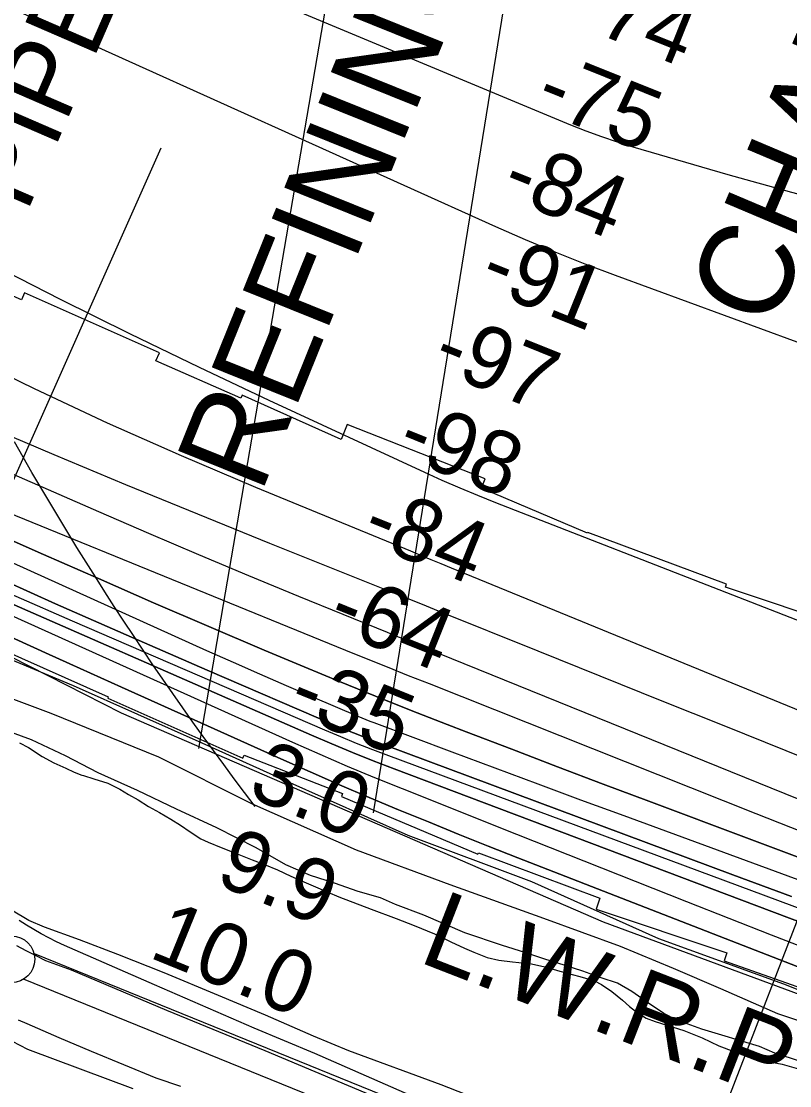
# Model space of a CAD drawing. Extents: x 3677843 to 3715951, y 511991 to 537744.
# Drawn here: x 3709910 to 3710735, y 519822 to 520964 of the extents above; entities that cross this region are included whole.
import ezdxf

# ---------------------------------------------------------------- set-up
doc = ezdxf.new("R2010")
doc.units = 0
for name, color, linetype in [('V-CHAN-NAID', 7, 'Continuous'), ('V-FLOD-BASE', 7, 'Continuous'), ('V-LEVE-TOET', 7, 'Continuous'), ('V-RIVR-EDGE', 7, 'Continuous'), ('V-RIVR-RANG', 7, 'Continuous'), ('V-ROAD-CNTR', 7, 'Continuous'), ('V-RRAP-FSHR', 7, 'Continuous'), ('V-RRAP-RVMT', 7, 'Continuous'), ('V-SITE-VEGE', 7, 'Continuous'), ('V-SURV-LINE', 7, 'Continuous'), ('V-TOPO-DPTH', 7, 'Continuous'), ('V-TOPO-MAJR', 7, 'Continuous'), ('V-TOPO-MINR', 7, 'Continuous'), ('V-TOPO-SHOR', 7, 'Continuous'), ('V-TOPO-WATR', 7, 'Continuous'), ('V-TOPO-WATR-IDEN', 7, 'Continuous'), ('V-UTIL-IDEN', 7, 'Continuous'), ('V-UTIL-LINE', 7, 'Continuous')]:
    doc.layers.add(name, color=color, linetype=linetype)

msp = doc.modelspace()

# ---------------------------------------------------------------- linework, layer by layer
at = {"layer": 'V-FLOD-BASE'}
msp.add_lwpolyline([(3710297.4, 519806.7), (3710172, 519859.3), (3710066.5, 519902.6), (3709964.3, 519945.8), (3709936.8, 519956.1), (3709925.5, 519961.8), (3709915.6, 519966.7), (3709905.8, 519971.9)], dxfattribs=at)
at = {"layer": 'V-LEVE-TOET'}
for points in [[(3710762.9, 519639.3), (3710727, 519649.1), (3710678.3, 519667.4), (3710620.5, 519689.5), (3710488.1, 519744), (3710356.5, 519799), (3710225.4, 519856.4), (3710160.2, 519883.6), (3710053.2, 519930.2), (3709956.7, 519972.5), (3709948.3, 519976.5), (3709940.1, 519980.6), (3709931.9, 519985), (3709923.9, 519989.5), (3709915.9, 519994.2), (3709908.1, 519999.1)], [(3709907.1, 519892.7), (3709916.2, 519888.7), (3709950.7, 519873.8), (3709985.3, 519859.1), (3710020.1, 519844.6), (3710054.9, 519830.4), (3710081.4, 519821.6)]]:
    msp.add_lwpolyline(points, dxfattribs=at)
at = {"layer": 'V-RIVR-EDGE'}
msp.add_lwpolyline([(3709862.4, 520294.9), (3709966.1, 520251.5), (3710104.1, 520189.9), (3710195.2, 520148.8), (3710325.3, 520090.9), (3710457.9, 520041.3), (3710594, 519979.8), (3710728.4, 519931.4), (3710841.1, 519886.1)], dxfattribs=at)
at = {"layer": 'V-RIVR-RANG'}
for p, q in [((3709743.4, 520115.8), (3710060.6, 520828.5)), ((3710615.4, 519668.9), (3710939.4, 520508.6))]:
    msp.add_line(p, q, dxfattribs=at)
at = {"layer": 'V-ROAD-CNTR'}
msp.add_lwpolyline([(3710030.6, 519818.7), (3709917.5, 519860.7), (3709892.7, 519873.5), (3709867.5, 519884.3), (3709843.2, 519895.3), (3709825.2, 519905.2), (3709803.6, 519919.2), (3709784.9, 519934.4), (3709768.7, 519949.4), (3709751.3, 519964.2), (3709734.8, 519977.2), (3709718.9, 519990.9), (3709699, 520014.9), (3709676.5, 520048.9), (3709620.7, 520129.6), (3709602, 520154.9), (3709585.9, 520175.8), (3709570.1, 520193.2), (3709547.9, 520210.3), (3709519.5, 520224.4), (3709445.8, 520255.1), (3709136.3, 520381.8)], dxfattribs=at)
at = {"layer": 'V-RRAP-FSHR'}
msp.add_lwpolyline([(3709741.8, 520362.4), (3710017.7, 520222), (3710534.8, 519997.8), (3710940.4, 519847.9), (3711083.4, 519806), (3711220.5, 519772.7), (3711363.5, 519722.1), (3711531.9, 519623.8), (3711655.2, 519570.7), (3711808.3, 519520), (3711956.1, 519471.1), (3712143.5, 519424.7), (3712340.7, 519376.7), (3712594.2, 519305.2), (3712920.3, 519227.2), (3713163.8, 519173.1), (3713383, 519116.6), (3713629.9, 519034.4)], dxfattribs=at)
at = {"layer": 'V-RRAP-RVMT'}
for points in [[(3710791, 520315.1), (3710666, 520356.9), (3710667.2, 520360.1), (3710518.3, 520415.6), (3710518, 520414.9), (3710404.2, 520463.2), (3710408.1, 520473.4), (3710260, 520531.5), (3710253.8, 520515.7), (3710147.5, 520563), (3710146, 520559.8), (3710054.9, 520600), (3710058.8, 520608.6), (3709913.9, 520672.9), (3709910.7, 520665.5), (3709821.4, 520704.9), (3709832.7, 520731.3), (3709698.2, 520790.9), (3709701.3, 520798.1), (3709566.6, 520857.8), (3709573.1, 520872.8), (3709439.8, 520932), (3709445.4, 520948.5), (3709321.9, 520990.9)], [(3709887, 520291.1), (3710003.8, 520239.3), (3710003.2, 520237.9), (3710148.2, 520173.5), (3710149.6, 520176.8), (3710255.2, 520135.5), (3710253.9, 520132.3), (3710400.3, 520070.4), (3710400.9, 520071.8), (3710531.3, 520023.1), (3710527.3, 520011.6), (3710667.6, 519964.7), (3710664.4, 519955.9), (3710814.6, 519902.9)]]:
    msp.add_lwpolyline(points, dxfattribs=at)
at = {"layer": 'V-SITE-VEGE'}
for points in [[(3710120.2, 520098.6), (3710076.8, 520118.7), (3710035.1, 520138.8), (3709992.8, 520157.7), (3709957.7, 520176.1), (3709921.4, 520193.2), (3709900, 520200.9), (3709875.6, 520205.6), (3709861.3, 520206.8), (3709842.3, 520203.1), (3709830.4, 520199.5), (3709810.8, 520190.6), (3709795.9, 520187), (3709785.8, 520191.7), (3709782.8, 520199.4), (3709781, 520206.6), (3709783.4, 520220.2), (3709797, 520256.6), (3709802.3, 520268.5), (3709809.4, 520273.2), (3709814.8, 520275), (3709823.1, 520273.3), (3709855.8, 520255.5)], [(3709855.8, 520255.5), (3709857, 520254.3), (3709876.1, 520246.6), (3709942.1, 520221.8), (3710057.6, 520175.1), (3710157.6, 520124.8), (3710269.6, 520075.1), (3710370.1, 520037.9), (3710470.7, 520001.9), (3710552.9, 519971.7), (3710610, 519948.1), (3710660.6, 519926.2), (3710721.9, 519899.6), (3710831.4, 519863)], [(3710766.7, 519841.4), (3710719, 519856.8), (3710702.4, 519863.9), (3710640.5, 519882.7), (3710613.1, 519892.8), (3710600, 519899.3), (3710583.3, 519910.6), (3710565.5, 519923), (3710550, 519931.9), (3710532.7, 519937.8), (3710513.1, 519944.9), (3710492.9, 519951.4), (3710472, 519957.9), (3710450.6, 519964.9), (3710426.8, 519972.6), (3710386.3, 519986.2), (3710342.3, 520005.1), (3710311.9, 520016.4), (3710295.8, 520023.5), (3710272, 520030.5), (3710246.5, 520039.4), (3710220.9, 520047.7), (3710194.1, 520058.9), (3710162.5, 520077.2), (3710120.2, 520098.6)]]:
    msp.add_lwpolyline(points, dxfattribs=at)
at = {"layer": 'V-SURV-LINE'}
for points in [[(3709924.1, 519964), (3711342.4, 519387.4)], [(3711331.1, 519359.6), (3709912.8, 519936.2)]]:
    msp.add_lwpolyline(points, dxfattribs=at)
msp.add_circle((3709899.9, 519957.6), 25, dxfattribs=at)
at = {"layer": 'V-TOPO-DPTH'}
for points in [[(3709088.7, 520735.1), (3709553, 520519.4), (3709581.1, 520506.3), (3709609.2, 520493.3), (3709637.4, 520480.3), (3709665.5, 520467.4), (3709785.3, 520412.4), (3709866.2, 520375.6), (3709947.2, 520339.2), (3710028.5, 520303.4), (3710110, 520268), (3710247.7, 520208.7), (3710260.5, 520203.3), (3710273.3, 520198.1), (3710286.3, 520193), (3710299.2, 520188.1), (3710673.7, 520048.4), (3710736.8, 520024.9)], [(3710736.8, 520024.9), (3710673.7, 520048.4), (3710299.2, 520188.1), (3710286.3, 520193), (3710273.3, 520198.1), (3710260.5, 520203.3), (3710247.7, 520208.7), (3710110, 520268), (3710028.5, 520303.4), (3709947.2, 520339.2), (3709866.2, 520375.6), (3709785.3, 520412.4), (3709665.5, 520467.4), (3709637.4, 520480.3), (3709609.2, 520493.3), (3709581.1, 520506.3), (3709553, 520519.4), (3709088.7, 520735.1)], [(3710847.4, 519959.1), (3710310.5, 520162), (3710288.1, 520170.7), (3710265.9, 520179.6), (3710243.7, 520188.8), (3710221.7, 520198.3), (3709818.2, 520374.9), (3709781.8, 520391), (3709745.5, 520407.2), (3709709.3, 520423.7), (3709673.2, 520440.4), (3709616.4, 520466.8), (3709608.7, 520470.4), (3709601, 520473.9), (3709593.2, 520477.5), (3709585.5, 520481), (3709409.7, 520560.8), (3709327.2, 520598.3), (3709244.7, 520635.8), (3709162.3, 520673.3), (3709079.8, 520710.9)], [(3709079.8, 520710.9), (3709162.3, 520673.3), (3709244.7, 520635.8), (3709327.2, 520598.3), (3709409.7, 520560.8), (3709585.5, 520481), (3709593.2, 520477.5), (3709601, 520473.9), (3709608.7, 520470.4), (3709616.4, 520466.8), (3709673.2, 520440.4), (3709709.3, 520423.7), (3709745.5, 520407.2), (3709781.8, 520391), (3709818.2, 520374.9), (3710221.7, 520198.3), (3710243.7, 520188.8), (3710265.9, 520179.6), (3710288.1, 520170.7), (3710310.5, 520162), (3710847.4, 519959.1)], [(3711014.4, 519965.5), (3710583.7, 520127.2), (3710534.7, 520145.7), (3710485.7, 520164.3), (3710436.8, 520183), (3710387.9, 520201.8), (3710367.3, 520209.7), (3710328.8, 520224.7), (3710290.3, 520240), (3710252, 520255.7), (3710213.8, 520271.6), (3710171.1, 520289.6), (3710111.7, 520314.9), (3710052.4, 520340.4), (3709993.2, 520366.2), (3709934.1, 520392.2), (3709645.3, 520520.3)], [(3711014.4, 519965.5), (3710583.7, 520127.2), (3710534.7, 520145.7), (3710485.7, 520164.3), (3710436.8, 520183), (3710387.9, 520201.8), (3710367.3, 520209.7), (3710328.8, 520224.7), (3710290.3, 520240), (3710252, 520255.7), (3710213.8, 520271.6), (3710171.1, 520289.6), (3710111.7, 520314.9), (3710052.4, 520340.4), (3709993.2, 520366.2), (3709934.1, 520392.2), (3709645.3, 520520.3)], [(3709655.2, 520494.5), (3710109.2, 520289.2), (3710137.6, 520276.5), (3710166, 520263.9), (3710194.5, 520251.5), (3710223, 520239.3), (3710271.6, 520218.5), (3710275.9, 520216.7), (3710280.2, 520215), (3710284.5, 520213.3), (3710288.8, 520211.7), (3710372.3, 520180.3), (3710418.4, 520163), (3710464.5, 520145.9), (3710510.6, 520128.8), (3710556.8, 520111.8), (3711026.6, 519939.3)], [(3709655.2, 520494.5), (3710109.2, 520289.2), (3710137.6, 520276.5), (3710166, 520263.9), (3710194.5, 520251.5), (3710223, 520239.3), (3710271.6, 520218.5), (3710275.9, 520216.7), (3710280.2, 520215), (3710284.5, 520213.3), (3710288.8, 520211.7), (3710372.3, 520180.3), (3710418.4, 520163), (3710464.5, 520145.9), (3710510.6, 520128.8), (3710556.8, 520111.8), (3711026.6, 519939.3)], [(3710991, 519853.3), (3710443.3, 520066.6), (3710411.2, 520079.2), (3710379.2, 520092), (3710347.2, 520105), (3710315.3, 520118.1), (3710283.6, 520131.4), (3710251.8, 520144.9), (3710220.3, 520158.7), (3710188.8, 520172.7), (3710095.9, 520214.5), (3710018, 520249.6), (3709940.2, 520284.8), (3709862.5, 520320.2)]]:
    msp.add_lwpolyline(points, dxfattribs=at)
at = {"layer": 'V-TOPO-MAJR'}
msp.add_lwpolyline([(3708964.6, 520890), (3709585.1, 520569.8), (3709592.8, 520565.9), (3709600.6, 520562), (3709608.4, 520558.1), (3709616.3, 520554.3), (3709628.6, 520548.5), (3709630.3, 520547.7), (3709632, 520546.9), (3709633.7, 520546.1), (3709635.4, 520545.3), (3709663.5, 520533.1), (3709679.3, 520526.3), (3709695.1, 520519.5), (3709711, 520512.9), (3709726.9, 520506.4), (3710258.2, 520289.6), (3710280.6, 520280.5), (3710303, 520271.4), (3710325.5, 520262.4), (3710348, 520253.5), (3710698.7, 520114.2), (3710761, 520089.6)], dxfattribs=at)
at = {"layer": 'V-TOPO-MINR'}
for points in [[(3709093, 521009.3), (3709352.1, 520878.2), (3709409.8, 520848.2), (3709467, 520817.5), (3709523.5, 520785.5), (3709579.6, 520752.7), (3709646, 520713), (3709668.7, 520699.7), (3709691.6, 520686.8), (3709714.8, 520674.4), (3709738.2, 520662.3), (3709846.2, 520608.2), (3709924.2, 520570.2), (3710002.7, 520533.4), (3710082, 520498.3), (3710161.8, 520464.4), (3710327.9, 520395.9), (3710338.8, 520391.4), (3710349.8, 520386.9), (3710360.7, 520382.4), (3710371.7, 520377.9), (3710989.6, 520124.6)], [(3711990.1, 520265.2), (3711406.7, 520407.5), (3711378.3, 520414.7), (3711350, 520422.1), (3711321.8, 520429.9), (3711293.7, 520438.1), (3711245.8, 520452.3), (3711241.7, 520453.5), (3711237.5, 520454.8), (3711233.4, 520456), (3711229.3, 520457.3), (3711071.8, 520507.5), (3710989.2, 520534.4), (3710906.8, 520562), (3710824.7, 520590.7), (3710742.9, 520620.1), (3710547.8, 520691.5), (3710515.4, 520703.8), (3710483.2, 520716.5), (3710451.3, 520730), (3710419.6, 520743.9), (3709829.2, 521010.4)], [(3711933.6, 520543.6), (3711864, 520557.6), (3711794.3, 520571), (3711724.4, 520583.4), (3711654.4, 520595.3), (3711304.4, 520652.4), (3710943.3, 520730.4), (3710874.3, 520746), (3710805.5, 520762.7), (3710737.1, 520780.7), (3710668.9, 520799.8), (3710567.1, 520829.4), (3710550.1, 520834.6), (3710533.2, 520840.3), (3710516.6, 520846.5), (3710500, 520853), (3710141.5, 521002.7)], [(3709380.3, 520976.8), (3709449.1, 520935), (3709518.8, 520895), (3709589.2, 520856), (3709686.5, 520803.8), (3709708.8, 520791.8), (3709731.2, 520780), (3709753.6, 520768.3), (3709776, 520756.6), (3709878.4, 520703.7), (3709952.3, 520666.1), (3710026.5, 520629.2), (3710101.1, 520593.2), (3710176.1, 520557.8), (3710342.9, 520480.5), (3710361.8, 520472), (3710380.9, 520463.6), (3710400, 520455.7), (3710419.3, 520448), (3710940.6, 520244.8)], [(3709125.4, 520859.6), (3709195.4, 520822.5), (3709265.4, 520785.6), (3709335.7, 520749.1), (3709406.1, 520712.9), (3709597.6, 520615.1), (3709623.7, 520602), (3709650.1, 520589.2), (3709676.6, 520577), (3709703.3, 520565), (3709993.3, 520438.1), (3710046.8, 520415), (3710100.4, 520392.1), (3710154.2, 520369.6), (3710208, 520347.4), (3710303.1, 520308.6), (3710309.5, 520305.9), (3710316, 520303.3), (3710322.4, 520300.7), (3710328.8, 520298.1), (3710829.3, 520095.2)], [(3708921.6, 520799.8), (3709580, 520495.4), (3709592.6, 520489.6), (3709605.2, 520483.8), (3709617.7, 520477.9), (3709630.3, 520472.1), (3709724.6, 520428.5), (3709784.5, 520401.1), (3709844.5, 520373.9), (3709904.7, 520347.3), (3709965, 520320.9), (3710235.8, 520203.9), (3710252.8, 520196.7), (3710269.9, 520189.6), (3710287.1, 520182.9), (3710304.4, 520176.3), (3710910.3, 519951.1)], [(3709088.7, 520735.1), (3709553, 520519.4), (3709581.1, 520506.3), (3709609.2, 520493.3), (3709637.4, 520480.3), (3709665.5, 520467.4), (3709785.3, 520412.4), (3709866.2, 520375.6), (3709947.2, 520339.2), (3710028.5, 520303.4), (3710110, 520268), (3710247.7, 520208.7), (3710260.5, 520203.3), (3710273.3, 520198.1), (3710286.3, 520193), (3710299.2, 520188.1), (3710673.7, 520048.4), (3710736.8, 520024.9)], [(3709079.8, 520710.9), (3709162.3, 520673.3), (3709244.7, 520635.8), (3709327.2, 520598.3), (3709409.7, 520560.8), (3709585.5, 520481), (3709593.2, 520477.5), (3709601, 520473.9), (3709608.7, 520470.4), (3709616.4, 520466.8), (3709673.2, 520440.4), (3709709.3, 520423.7), (3709745.5, 520407.2), (3709781.8, 520391), (3709818.2, 520374.9), (3710221.7, 520198.3), (3710243.7, 520188.8), (3710265.9, 520179.6), (3710288.1, 520170.7), (3710310.5, 520162), (3710847.4, 519959.1)], [(3709868.6, 520532.1), (3709945.4, 520499.6), (3710022.4, 520467.4), (3710099.6, 520435.8), (3710176.9, 520404.4), (3710305.6, 520352.7), (3710318.6, 520347.5), (3710331.7, 520342.3), (3710344.8, 520337), (3710357.8, 520331.7), (3710464.6, 520288.7), (3710531.1, 520261.9), (3710597.6, 520235.1), (3710664.1, 520208.4), (3710730.6, 520181.8), (3711050.3, 520053.8)], [(3709645.3, 520520.3), (3709934.1, 520392.2), (3709993.2, 520366.2), (3710052.4, 520340.4), (3710111.7, 520314.9), (3710171.1, 520289.6), (3710213.8, 520271.6), (3710252, 520255.7), (3710290.3, 520240), (3710328.8, 520224.7), (3710367.3, 520209.7), (3710387.9, 520201.8), (3710436.8, 520183), (3710485.7, 520164.3), (3710534.7, 520145.7), (3710583.7, 520127.2), (3711014.4, 519965.5)], [(3709655.2, 520494.5), (3710109.2, 520289.2), (3710137.6, 520276.5), (3710166, 520263.9), (3710194.5, 520251.5), (3710223, 520239.3), (3710271.6, 520218.5), (3710275.9, 520216.7), (3710280.2, 520215), (3710284.5, 520213.3), (3710288.8, 520211.7), (3710372.3, 520180.3), (3710418.4, 520163), (3710464.5, 520145.9), (3710510.6, 520128.8), (3710556.8, 520111.8), (3711026.6, 519939.3)], [(3709676.8, 520427.2), (3710201.5, 520190.6), (3710230.7, 520177.7), (3710260, 520165), (3710289.4, 520152.7), (3710319, 520140.8), (3710441.8, 520091.9), (3710532.8, 520055.8), (3710624, 520019.8), (3710715.1, 519984), (3710806.4, 519948.3)]]:
    msp.add_lwpolyline(points, dxfattribs=at)
at = {"layer": 'V-TOPO-SHOR'}
for points in [[(3709908.6, 520190), (3709918, 520184.9), (3709932.7, 520175.4), (3709945.5, 520168.4), (3709958.3, 520162.7), (3709967.3, 520158.5), (3709975.3, 520155.2), (3709977.2, 520154.8)], [(3709977.2, 520154.8), (3709988.1, 520151.5), (3710003.2, 520146.8), (3710016, 520140.2), (3710025.5, 520134.5), (3710035.9, 520128.9), (3710046.8, 520121.8), (3710058.6, 520115.2), (3710070.9, 520108.2), (3710081.3, 520101.6), (3710091.7, 520094.5), (3710103.1, 520087), (3710111.1, 520083.2), (3710124.9, 520077.6), (3710143.8, 520070.1), (3710158, 520064.4), (3710171.2, 520059.3), (3710185.4, 520053.6), (3710199.6, 520047), (3710211, 520041.9), (3710226.1, 520035.3), (3710239.4, 520029.6), (3710251.2, 520024.5), (3710285.7, 520011.3), (3710312.7, 520001.5), (3710332.1, 519993.9), (3710353.9, 519985), (3710371.4, 519976.5), (3710386, 519969.5), (3710396, 519965.3), (3710410.2, 519959.6), (3710422.9, 519956.8), (3710437.6, 519955), (3710457.9, 519952.6), (3710475.4, 519948.9), (3710485.8, 519945.6), (3710512.3, 519938.6), (3710525.6, 519934.4), (3710533.1, 519930.6), (3710544, 519923.1), (3710555.4, 519913.6), (3710563, 519907), (3710569.6, 519901.9), (3710581, 519894.3), (3710590.4, 519891), (3710603.2, 519886.8), (3710621.2, 519881.2), (3710641, 519873.2), (3710659, 519864.7), (3710675.1, 519858.6), (3710695, 519851.6), (3710709.6, 519848.3), (3710726.7, 519845), (3710747, 519839.4)], [(3710405.8, 519805.5), (3710360.9, 519822.9), (3710262, 519859.5), (3710224.1, 519875), (3710172.6, 519897.6), (3710121.9, 519918.8), (3710063.7, 519943.2), (3710014.1, 519962.9), (3709972.9, 519978.4), (3709935.5, 519992.1), (3709918.5, 519999.1), (3709900, 520010.4)]]:
    msp.add_lwpolyline(points, dxfattribs=at)
at = {"layer": 'V-TOPO-WATR'}
msp.add_lwpolyline([(3709862.5, 520320.2), (3709940.2, 520284.8), (3710018, 520249.6), (3710095.9, 520214.5), (3710188.8, 520172.7), (3710220.3, 520158.7), (3710251.8, 520144.9), (3710283.6, 520131.4), (3710315.3, 520118.1), (3710347.2, 520105), (3710379.2, 520092), (3710411.2, 520079.2), (3710443.3, 520066.6), (3710991, 519853.3)], dxfattribs=at)
at = {"layer": 'V-UTIL-LINE'}
for p, q in [((3710101, 520183.9), (3710517.5, 522617)), ((3710288.4, 520114.9), (3710684.2, 522564.3))]:
    msp.add_line(p, q, dxfattribs=at)
msp.add_lwpolyline([(3710161.3, 520121.5), (3710150, 520136.5), (3710138.7, 520151.5), (3710127.6, 520166.6), (3710116.5, 520181.7), (3710105.5, 520196.9), (3710094.6, 520212.2), (3710083.7, 520227.5), (3710073, 520242.9), (3710062.3, 520258.3), (3710051.7, 520273.8), (3710041.2, 520289.4), (3710030.8, 520305), (3710020.5, 520320.7), (3710010.2, 520336.4), (3710000.1, 520352.2), (3709990, 520368), (3709980, 520383.9), (3709970.1, 520399.8), (3709960.3, 520415.8), (3709950.6, 520431.9), (3709940.9, 520448), (3709931.3, 520464.1), (3709921.9, 520480.3), (3709912.5, 520496.6), (3709903.2, 520512.9)], dxfattribs=at)

# ---------------------------------------------------------------- texts
at = {"layer": 'V-CHAN-NAID'}
for s, rotation, p in [('CHALMETTE REFINING', 67.0595, (3710715.3, 520631.5)), ('REFINING NO. 4 (89.1) (2)', 68.051, (3710167.4, 520455.9))]:
    msp.add_text(s, height=100, rotation=rotation, dxfattribs=at).set_placement(p)
at = {"layer": 'V-RIVR-RANG'}
for s, rotation, p in [('-74', 338.1038, (3710498.4, 520963.3)), ('-75', 338.1038, (3710459.1, 520871.3)), ('-84', 338.1038, (3710422.8, 520778.1)), ('-91', 338.1038, (3710399, 520679.9)), ('-97', 338.1038, (3710348.5, 520592.4)), ('-98', 338.1038, (3710310.5, 520499.9)), ('-84', 338.1038, (3710272.8, 520407.3)), ('-64', 338.1038, (3710236.2, 520314.2)), ('-35', 337.8183, (3710193.6, 520224)), ('-35', 337.8183, (3710193.6, 520224)), ('3.0', 337.8183, (3710151.6, 520133.1)), ('3.0', 337.8183, (3710151.6, 520133.1)), ('9.9', 337.8183, (3710116.6, 520039.4)), ('9.9', 337.8183, (3710116.6, 520039.4)), ('10.0', 337.8183, (3710045.8, 519960.3)), ('10.0', 337.8183, (3710045.8, 519960.3))]:
    msp.add_text(s, height=67, rotation=rotation, dxfattribs=at).set_placement(p)
at = {"layer": 'V-TOPO-WATR-IDEN'}
msp.add_text('L.W.R.P.', height=83, rotation=338.7324, dxfattribs=at).set_placement((3710334.8, 519955.6))
at = {"layer": 'V-UTIL-IDEN'}
msp.add_text('GULF S. PIPELINE CO.', height=83, rotation=66.5552, dxfattribs=at).set_placement((3709732.2, 520333.7))

doc.saveas('drawing.dxf')
